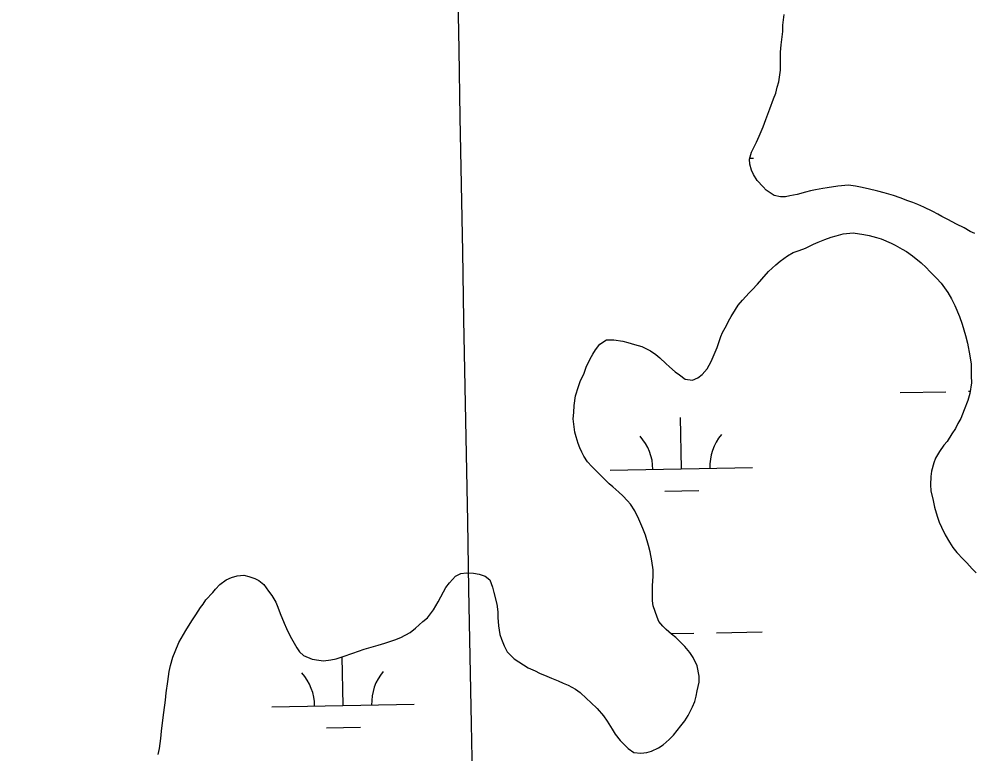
# Model space of a CAD drawing. Extents: x 3925854 to 3964121, y 224593 to 250589.
# Drawn here: x 3951066 to 3951736, y 231245 to 231761 of the extents above; entities that cross this region are included whole.
import ezdxf

# ---------------------------------------------------------------- set-up
doc = ezdxf.new("R2010")
doc.units = 0
for name, color, linetype in [('V-GRID-MAJR', 7, 'Continuous'), ('V-TOPO-SHOR', 7, 'Continuous'), ('V-WETL-SWMP', 7, 'Continuous')]:
    doc.layers.add(name, color=color, linetype=linetype)

msp = doc.modelspace()

# ---------------------------------------------------------------- linework, layer by layer
at = {"layer": 'V-GRID-MAJR'}
msp.add_spline([(3951399.639, 230414.747), (3951288.627, 236471.56), (3951177.558, 242531.458), (3951066.49, 248591.344), (3951066.433, 248594.438)], degree=3, dxfattribs=at)
at = {"layer": 'V-TOPO-SHOR'}
for points in [[(3951596.535, 231637.374), (3951591.078, 231641.042), (3951588.929, 231643.559), (3951584.635, 231648.011), (3951582.091, 231652.08), (3951580.717, 231655.183), (3951579.533, 231659.455), (3951579.322, 231662.757), (3951580.661, 231667.815), (3951584.129, 231674.827), (3951586.056, 231678.917), (3951588.941, 231685.536), (3951590.862, 231690.794), (3951593.552, 231698.189), (3951596.243, 231705.197), (3951597.779, 231709.285), (3951598.733, 231713.371), (3951599.882, 231717.262), (3951600.64, 231722.124), (3951601.014, 231725.237), (3951600.992, 231730.289), (3951601.166, 231734.955), (3951601.154, 231738.064), (3951601.52, 231743.118), (3951602.088, 231746.813), (3951602.645, 231752.451), (3951602.821, 231756.922), (3951603.564, 231764.505)], [(3951737.55, 231610.58), (3951734.241, 231612.12), (3951729.954, 231614.629), (3951724.695, 231617.131), (3951718.463, 231620.408), (3951714.371, 231622.53), (3951711.643, 231624.266), (3951707.943, 231626.194), (3951701.713, 231629.081), (3951697.428, 231631.006), (3951693.924, 231632.352), (3951690.42, 231633.697), (3951685.165, 231635.619), (3951680.491, 231637.347), (3951673.876, 231639.262), (3951669.401, 231640.409), (3951662.592, 231642.127), (3951657.341, 231643.272), (3951653.838, 231644.034), (3951648.784, 231644.595), (3951641.401, 231643.98), (3951633.825, 231642.78), (3951630.719, 231642.184), (3951625.668, 231641.386), (3951622.174, 231640.593), (3951618.68, 231639.801), (3951612.858, 231638.027), (3951607.613, 231637.032), (3951604.506, 231636.436), (3951601.008, 231636.419), (3951596.535, 231637.374)], [(3951513.458, 231525.708), (3951516.385, 231523.388), (3951520.483, 231519.519), (3951523.213, 231517.199), (3951527.116, 231513.525), (3951530.233, 231511.399), (3951534.135, 231508.501), (3951539.189, 231507.745), (3951543.07, 231509.316), (3951545.974, 231511.661), (3951549.651, 231515.759), (3951552.35, 231520.824), (3951553.89, 231524.134), (3951556.581, 231530.755), (3951559.075, 231538.345), (3951560.423, 231541.265), (3951563.122, 231546.135), (3951564.664, 231549.058), (3951566.399, 231552.367), (3951569.488, 231557.24), (3951571.419, 231560.359), (3951574.319, 231563.869), (3951579.154, 231568.944), (3951581.284, 231571.09), (3951584.958, 231575.186), (3951588.053, 231578.698), (3951592.693, 231583.966), (3951597.727, 231588.652), (3951600.826, 231591.386), (3951606.057, 231595.101), (3951609.933, 231597.255), (3951614.201, 231598.828), (3951618.664, 231600.403), (3951624.29, 231603.147), (3951627.587, 231604.716), (3951632.242, 231606.486), (3951636.707, 231608.061), (3951640.201, 231609.048), (3951645.053, 231610.428), (3951652.046, 231611.235), (3951659.63, 231610.102), (3951663.327, 231609.343), (3951668.58, 231607.809), (3951671.695, 231606.85), (3951678.703, 231603.967), (3951681.624, 231602.425), (3951686.496, 231599.723), (3951689.613, 231597.989), (3951693.707, 231595.091), (3951699.753, 231590.065), (3951703.459, 231586.778), (3951705.997, 231584.066), (3951710.681, 231579.423), (3951714.001, 231575.743), (3951718.692, 231569.351), (3951721.238, 231564.893), (3951723.591, 231560.043), (3951726.735, 231552.478), (3951728.701, 231547.045), (3951731.067, 231539.086), (3951732.451, 231533.651), (3951734.044, 231524.914), (3951734.847, 231518.891), (3951735.076, 231510.729), (3951735.097, 231505.872), (3951733.964, 231498.48), (3951732.625, 231493.424), (3951730.126, 231486.997), (3951727.628, 231480.769), (3951725.699, 231477.261), (3951723.964, 231473.757), (3951721.453, 231470.052), (3951718.172, 231464.791), (3951715.854, 231462.061), (3951712.764, 231457.578), (3951709.868, 231453.095), (3951708.717, 231449.593), (3951707.185, 231443.948), (3951706.62, 231440.059), (3951706.45, 231434.228), (3951706.663, 231429.954), (3951708.248, 231423.159), (3951709.239, 231418.692), (3951711.015, 231412.286), (3951712.395, 231408.018), (3951714.158, 231404.526), (3951716.708, 231399.095), (3951719.839, 231394.057), (3951722.188, 231390.18), (3951724.925, 231386.694), (3951729.414, 231382.049), (3951731.951, 231379.532), (3951735.662, 231375.275), (3951738.396, 231372.371)], [(3951414.1, 231312.084), (3951420.532, 231307.834), (3951423.844, 231305.907), (3951428.712, 231303.595), (3951431.829, 231302.053), (3951436.892, 231299.937), (3951440.199, 231298.591), (3951445.067, 231296.668), (3951448.572, 231295.128), (3951452.078, 231293.59), (3951457.142, 231290.891), (3951460.456, 231288.573), (3951464.751, 231284.317), (3951467.872, 231281.415), (3951472.359, 231277.352), (3951476.852, 231272.123), (3951479.396, 231268.248), (3951482.916, 231262.821), (3951485.069, 231259.333), (3951488.587, 231254.879), (3951490.93, 231252.362), (3951494.054, 231249.265), (3951498.147, 231246.367), (3951503.007, 231245.806), (3951507.282, 231246.408), (3951510.581, 231247.393), (3951515.428, 231249.747), (3951518.724, 231251.705), (3951522.984, 231255.416), (3951525.886, 231258.539), (3951531.106, 231264.974), (3951533.809, 231268.678), (3951536.32, 231272.381), (3951539.404, 231278.419), (3951540.942, 231282.119), (3951541.899, 231285.816), (3951542.659, 231289.705), (3951543.994, 231295.737), (3951543.974, 231300.011), (3951542.583, 231307.195), (3951539.642, 231313.013), (3951537.49, 231316.503), (3951533.973, 231320.763), (3951531.63, 231323.086), (3951527.532, 231327.149), (3951524.608, 231329.467), (3951520.706, 231332.754), (3951518.558, 231335.079), (3951515.629, 231338.37), (3951514.45, 231341.28), (3951511.695, 231349.431), (3951511.289, 231352.927), (3951511.263, 231359.145), (3951511.244, 231363.421), (3951511.605, 231370.03), (3951511.586, 231374.501), (3951510.782, 231380.911), (3951509.588, 231387.319), (3951508.402, 231391.784), (3951506.233, 231398.964), (3951504.464, 231403.621), (3951501.521, 231410.216), (3951498.774, 231416.034), (3951495.837, 231420.685), (3951493.691, 231423.009), (3951490.371, 231426.493), (3951487.639, 231429.006), (3951483.349, 231432.877), (3951480.811, 231435.003), (3951476.713, 231438.871), (3951474.372, 231441.194), (3951470.858, 231444.872), (3951468.517, 231447.192), (3951465.586, 231450.291), (3951463.043, 231454.36), (3951461.671, 231457.27), (3951460.104, 231460.179), (3951459.119, 231463.283), (3951457.544, 231467.941), (3951456.751, 231471.242), (3951455.948, 231476.874), (3951455.545, 231480.564), (3951455.914, 231485.035), (3951456.282, 231489.895), (3951457.224, 231496.703), (3951459.334, 231503.32), (3951460.485, 231506.822), (3951463.18, 231512.665), (3951464.718, 231516.753), (3951467.411, 231522.593), (3951469.342, 231525.907), (3951471.272, 231529.024), (3951474.169, 231532.924), (3951478.82, 231536.053), (3951484.067, 231536.075), (3951490.486, 231535.131), (3951493.793, 231534.175), (3951498.463, 231532.833), (3951503.716, 231531.302), (3951509.753, 231528.414), (3951513.458, 231525.708)], [(3951164.074, 231244.926), (3951165.028, 231249.206), (3951165.968, 231256.204), (3951166.335, 231261.26), (3951167.273, 231269.037), (3951168.026, 231274.482), (3951169.157, 231283.039), (3951169.716, 231288.288), (3951170.848, 231296.261), (3951171.79, 231303.263), (3951172.745, 231307.347), (3951174.467, 231313.185), (3951176.005, 231317.273), (3951178.698, 231323.503), (3951183.519, 231332.074), (3951187.767, 231338.896), (3951190.468, 231342.988), (3951193.751, 231348.057), (3951195.684, 231350.59), (3951197.616, 231353.515), (3951202.451, 231358.782), (3951204.384, 231361.123), (3951207.481, 231364.246), (3951211.935, 231367.568), (3951215.622, 231369.141), (3951219.503, 231370.323), (3951224.359, 231370.927), (3951227.861, 231369.97), (3951231.948, 231368.432), (3951234.871, 231367.085), (3951238.379, 231364.379), (3951241.511, 231359.728), (3951243.856, 231356.63), (3951246.79, 231351.782), (3951248.167, 231348.29), (3951249.741, 231343.828), (3951252.49, 231337.231), (3951254.255, 231333.352), (3951256.805, 231328.117), (3951258.568, 231324.82), (3951261.505, 231319.78), (3951263.266, 231317.066), (3951266.193, 231314.554), (3951272.228, 231311.858), (3951276.896, 231311.101), (3951280.201, 231310.728), (3951285.446, 231311.527), (3951289.137, 231312.127), (3951293.988, 231313.702), (3951300.78, 231316.063), (3951308.736, 231318.817), (3951318.634, 231321.777), (3951323.293, 231323.157), (3951330.279, 231325.519), (3951334.547, 231327.091), (3951341.14, 231330.618), (3951344.82, 231333.551), (3951350.046, 231338.237), (3951353.145, 231340.971), (3951357.397, 231346.431), (3951360.675, 231352.081), (3951364.534, 231359.093), (3951366.074, 231362.211), (3951368.587, 231365.524), (3951372.843, 231370.208), (3951376.527, 231371.973), (3951380.607, 231372.379), (3951385.467, 231372.207), (3951389.55, 231371.447), (3951393.636, 231370.104), (3951396.952, 231367.591), (3951398.918, 231362.352), (3951399.907, 231358.663), (3951401.883, 231350.51), (3951402.492, 231345.071), (3951402.508, 231341.184), (3951403.116, 231335.357), (3951404.114, 231329.141), (3951405.101, 231325.842), (3951407.065, 231321.185), (3951409.219, 231317.114), (3951414.1, 231312.084)]]:
    msp.add_lwpolyline(points, dxfattribs=at)
at = {"layer": 'V-WETL-SWMP'}
for p, q in [((3951579.554, 231663.631), (3951582.099, 231663.677)), ((3951640.2, 231609.047), (3951645.053, 231610.429)), ((3951645.053, 231610.429), (3951652.046, 231611.236)), ((3951652.046, 231611.236), (3951659.63, 231610.103)), ((3951624.29, 231603.148), (3951627.587, 231604.717)), ((3951627.587, 231604.717), (3951632.243, 231606.486)), ((3951632.243, 231606.486), (3951636.706, 231608.06)), ((3951636.706, 231608.06), (3951640.2, 231609.047)), ((3951659.63, 231610.103), (3951663.326, 231609.342)), ((3951663.326, 231609.342), (3951668.58, 231607.809)), ((3951668.58, 231607.809), (3951671.694, 231606.851)), ((3951671.694, 231606.851), (3951678.703, 231603.966)), ((3951678.703, 231603.966), (3951681.624, 231602.424)), ((3951606.056, 231595.101), (3951609.933, 231597.256)), ((3951609.933, 231597.256), (3951614.202, 231598.829)), ((3951614.202, 231598.829), (3951618.665, 231600.403)), ((3951618.665, 231600.403), (3951624.29, 231603.148)), ((3951681.624, 231602.424), (3951686.495, 231599.724)), ((3951686.495, 231599.724), (3951689.612, 231597.989)), ((3951689.612, 231597.989), (3951693.706, 231595.091)), ((3951597.727, 231588.652), (3951600.825, 231591.386)), ((3951600.825, 231591.386), (3951606.056, 231595.101)), ((3951693.706, 231595.091), (3951699.752, 231590.064)), ((3951588.053, 231578.698), (3951592.694, 231583.966)), ((3951592.694, 231583.966), (3951597.727, 231588.652)), ((3951699.752, 231590.064), (3951703.459, 231586.777)), ((3951703.459, 231586.777), (3951705.997, 231584.067)), ((3951705.997, 231584.067), (3951710.681, 231579.423)), ((3951584.958, 231575.187), (3951588.053, 231578.698)), ((3951710.681, 231579.423), (3951714.001, 231575.744)), ((3951579.155, 231568.943), (3951581.283, 231571.09)), ((3951581.283, 231571.09), (3951584.958, 231575.187)), ((3951714.001, 231575.744), (3951718.693, 231569.351)), ((3951571.418, 231560.358), (3951574.318, 231563.869)), ((3951574.318, 231563.869), (3951579.155, 231568.943)), ((3951718.693, 231569.351), (3951721.239, 231564.892)), ((3951721.239, 231564.892), (3951723.592, 231560.044)), ((3951566.4, 231552.368), (3951569.488, 231557.24)), ((3951569.488, 231557.24), (3951571.418, 231560.358)), ((3951723.592, 231560.044), (3951726.734, 231552.478)), ((3951564.665, 231549.057), (3951566.4, 231552.368)), ((3951726.734, 231552.478), (3951728.701, 231547.045)), ((3951560.423, 231541.265), (3951563.123, 231546.135)), ((3951563.123, 231546.135), (3951564.665, 231549.057)), ((3951728.701, 231547.045), (3951731.067, 231539.087)), ((3951556.582, 231530.754), (3951559.075, 231538.344)), ((3951559.075, 231538.344), (3951560.423, 231541.265)), ((3951731.067, 231539.087), (3951732.451, 231533.651)), ((3951471.272, 231529.024), (3951474.17, 231532.924)), ((3951474.17, 231532.924), (3951478.821, 231536.053)), ((3951478.821, 231536.053), (3951484.068, 231536.076)), ((3951484.068, 231536.076), (3951490.485, 231535.132)), ((3951490.485, 231535.132), (3951493.793, 231534.175)), ((3951493.793, 231534.175), (3951498.463, 231532.834)), ((3951498.463, 231532.834), (3951503.717, 231531.302)), ((3951503.717, 231531.302), (3951509.754, 231528.413)), ((3951553.889, 231524.134), (3951556.582, 231530.754)), ((3951732.451, 231533.651), (3951734.044, 231524.913)), ((3951467.412, 231522.594), (3951469.342, 231525.907)), ((3951469.342, 231525.907), (3951471.272, 231529.024)), ((3951509.754, 231528.413), (3951513.459, 231525.709)), ((3951513.459, 231525.709), (3951516.384, 231523.389)), ((3951516.384, 231523.389), (3951520.482, 231519.52)), ((3951552.349, 231520.824), (3951553.889, 231524.134)), ((3951734.044, 231524.913), (3951734.847, 231518.891)), ((3951463.18, 231512.664), (3951464.717, 231516.752)), ((3951464.717, 231516.752), (3951467.412, 231522.594)), ((3951520.482, 231519.52), (3951523.213, 231517.199)), ((3951523.213, 231517.199), (3951527.116, 231513.524)), ((3951549.65, 231515.759), (3951552.349, 231520.824)), ((3951734.847, 231518.891), (3951735.077, 231510.73)), ((3951460.484, 231506.822), (3951463.18, 231512.664)), ((3951527.116, 231513.524), (3951530.234, 231511.399)), ((3951530.234, 231511.399), (3951534.134, 231508.501)), ((3951543.07, 231509.317), (3951545.975, 231511.662)), ((3951545.975, 231511.662), (3951549.65, 231515.759)), ((3951735.077, 231510.73), (3951735.098, 231505.871)), ((3951457.224, 231496.702), (3951459.333, 231503.319)), ((3951459.333, 231503.319), (3951460.484, 231506.822)), ((3951534.134, 231508.501), (3951539.19, 231507.746)), ((3951539.19, 231507.746), (3951543.07, 231509.317)), ((3951735.098, 231505.871), (3951733.964, 231498.481)), ((3951456.282, 231489.896), (3951457.224, 231496.702)), ((3951685.109, 231499.022), (3951717.104, 231499.604)), ((3951733.964, 231498.481), (3951732.625, 231493.423)), ((3951733.101, 231499.895), (3951734.184, 231499.914)), ((3951455.914, 231485.036), (3951456.282, 231489.896)), ((3951732.625, 231493.423), (3951730.126, 231486.998)), ((3951455.545, 231480.565), (3951455.914, 231485.036)), ((3951730.126, 231486.998), (3951727.627, 231480.769)), ((3951455.949, 231476.874), (3951455.545, 231480.565)), ((3951456.751, 231471.241), (3951455.949, 231476.874)), ((3951531.465, 231445.478), (3951530.811, 231481.472)), ((3951725.699, 231477.262), (3951723.965, 231473.756)), ((3951727.627, 231480.769), (3951725.699, 231477.262)), ((3951457.543, 231467.941), (3951456.751, 231471.241)), ((3951721.454, 231470.053), (3951718.173, 231464.791)), ((3951723.965, 231473.756), (3951721.454, 231470.053)), ((3951459.118, 231463.283), (3951457.543, 231467.941)), ((3951460.103, 231460.178), (3951459.118, 231463.283)), ((3951718.173, 231464.791), (3951715.853, 231462.061)), ((3951461.67, 231457.27), (3951460.103, 231460.178)), ((3951463.043, 231454.36), (3951461.67, 231457.27)), ((3951712.763, 231457.577), (3951709.867, 231453.095)), ((3951715.853, 231462.061), (3951712.763, 231457.577)), ((3951465.587, 231450.29), (3951463.043, 231454.36)), ((3951468.516, 231447.193), (3951465.587, 231450.29)), ((3951708.716, 231449.592), (3951707.185, 231443.949)), ((3951709.867, 231453.095), (3951708.716, 231449.592)), ((3951470.858, 231444.871), (3951468.516, 231447.193)), ((3951474.372, 231441.194), (3951470.858, 231444.871)), ((3951481.473, 231444.569), (3951581.457, 231446.387)), ((3951707.185, 231443.949), (3951706.619, 231440.06)), ((3951476.714, 231438.872), (3951474.372, 231441.194)), ((3951480.812, 231435.003), (3951476.714, 231438.872)), ((3951706.619, 231440.06), (3951706.45, 231434.229)), ((3951483.348, 231432.876), (3951480.812, 231435.003)), ((3951487.64, 231429.007), (3951483.348, 231432.876)), ((3951519.748, 231429.831), (3951543.744, 231430.267)), ((3951706.45, 231434.229), (3951706.663, 231429.954)), ((3951706.663, 231429.954), (3951708.247, 231423.159)), ((3951490.372, 231426.493), (3951487.64, 231429.007)), ((3951493.691, 231423.009), (3951490.372, 231426.493)), ((3951495.838, 231420.686), (3951493.691, 231423.009)), ((3951708.247, 231423.159), (3951709.238, 231418.693)), ((3951498.774, 231416.034), (3951495.838, 231420.686)), ((3951501.52, 231410.216), (3951498.774, 231416.034)), ((3951709.238, 231418.693), (3951711.015, 231412.287)), ((3951504.463, 231403.621), (3951501.52, 231410.216)), ((3951711.015, 231412.287), (3951712.394, 231408.018)), ((3951506.233, 231398.964), (3951504.463, 231403.621)), ((3951712.394, 231408.018), (3951714.158, 231404.527)), ((3951714.158, 231404.527), (3951716.708, 231399.096)), ((3951508.401, 231391.783), (3951506.233, 231398.964)), ((3951716.708, 231399.096), (3951719.839, 231394.057)), ((3951509.587, 231387.318), (3951508.401, 231391.783)), ((3951719.839, 231394.057), (3951722.188, 231390.18)), ((3951722.188, 231390.18), (3951724.924, 231386.694)), ((3951510.781, 231380.91), (3951509.587, 231387.318)), ((3951724.924, 231386.694), (3951729.414, 231382.049)), ((3951511.586, 231374.5), (3951510.781, 231380.91)), ((3951729.414, 231382.049), (3951731.951, 231379.533)), ((3951731.951, 231379.533), (3951735.662, 231375.274)), ((3951211.935, 231367.569), (3951215.621, 231369.14)), ((3951215.621, 231369.14), (3951219.503, 231370.323)), ((3951219.503, 231370.323), (3951224.359, 231370.927)), ((3951224.359, 231370.927), (3951227.861, 231369.97)), ((3951227.861, 231369.97), (3951231.949, 231368.433)), ((3951368.586, 231365.525), (3951372.842, 231370.208)), ((3951372.842, 231370.208), (3951376.527, 231371.973)), ((3951376.527, 231371.973), (3951380.606, 231372.379)), ((3951380.606, 231372.379), (3951385.466, 231372.206)), ((3951385.466, 231372.206), (3951389.55, 231371.446)), ((3951389.55, 231371.446), (3951393.637, 231370.103)), ((3951393.637, 231370.103), (3951396.952, 231367.591)), ((3951511.245, 231363.421), (3951511.605, 231370.03)), ((3951511.605, 231370.03), (3951511.586, 231374.5)), ((3951735.662, 231375.274), (3951738.396, 231372.371)), ((3951204.384, 231361.123), (3951207.48, 231364.246)), ((3951207.48, 231364.246), (3951211.935, 231367.569)), ((3951231.949, 231368.433), (3951234.87, 231367.085)), ((3951234.87, 231367.085), (3951238.38, 231364.379)), ((3951238.38, 231364.379), (3951241.51, 231359.729)), ((3951366.074, 231362.21), (3951368.586, 231365.525)), ((3951396.952, 231367.591), (3951398.918, 231362.352)), ((3951511.263, 231359.145), (3951511.245, 231363.421)), ((3951197.615, 231353.514), (3951202.451, 231358.783)), ((3951202.451, 231358.783), (3951204.384, 231361.123)), ((3951241.51, 231359.729), (3951243.855, 231356.629)), ((3951243.855, 231356.629), (3951246.791, 231351.783)), ((3951360.676, 231352.081), (3951364.533, 231359.094)), ((3951364.533, 231359.094), (3951366.074, 231362.21)), ((3951398.918, 231362.352), (3951399.906, 231358.664)), ((3951399.906, 231358.664), (3951401.884, 231350.51)), ((3951511.29, 231352.926), (3951511.263, 231359.145)), ((3951193.751, 231348.056), (3951195.684, 231350.591)), ((3951195.684, 231350.591), (3951197.615, 231353.514)), ((3951246.791, 231351.783), (3951248.167, 231348.291)), ((3951357.397, 231346.431), (3951360.676, 231352.081)), ((3951401.884, 231350.51), (3951402.491, 231345.071)), ((3951511.694, 231349.43), (3951511.29, 231352.926)), ((3951514.45, 231341.279), (3951511.694, 231349.43)), ((3951187.766, 231338.896), (3951190.469, 231342.989)), ((3951190.469, 231342.989), (3951193.751, 231348.056)), ((3951248.167, 231348.291), (3951249.741, 231343.828)), ((3951249.741, 231343.828), (3951252.49, 231337.232)), ((3951353.145, 231340.971), (3951357.397, 231346.431)), ((3951402.491, 231345.071), (3951402.508, 231341.184)), ((3951183.52, 231332.075), (3951187.766, 231338.896)), ((3951252.49, 231337.232), (3951254.256, 231333.353)), ((3951344.82, 231333.55), (3951350.047, 231338.237)), ((3951350.047, 231338.237), (3951353.145, 231340.971)), ((3951402.508, 231341.184), (3951403.116, 231335.357)), ((3951515.629, 231338.369), (3951514.45, 231341.279)), ((3951518.558, 231335.078), (3951515.629, 231338.369)), ((3951178.699, 231323.503), (3951183.52, 231332.075)), ((3951254.256, 231333.353), (3951256.805, 231328.117)), ((3951334.548, 231327.092), (3951341.14, 231330.619)), ((3951341.14, 231330.619), (3951344.82, 231333.55)), ((3951403.116, 231335.357), (3951404.114, 231329.142)), ((3951404.114, 231329.142), (3951405.1, 231325.842)), ((3951520.706, 231332.755), (3951518.558, 231335.078)), ((3951524.607, 231329.468), (3951520.706, 231332.755)), ((3951524.103, 231329.893), (3951540.155, 231330.185)), ((3951527.532, 231327.149), (3951524.607, 231329.468)), ((3951556.152, 231330.476), (3951588.147, 231331.057)), ((3951176.005, 231317.273), (3951178.699, 231323.503)), ((3951256.805, 231328.117), (3951258.569, 231324.82)), ((3951258.569, 231324.82), (3951261.506, 231319.78)), ((3951318.634, 231321.776), (3951323.293, 231323.157)), ((3951323.293, 231323.157), (3951330.279, 231325.519)), ((3951330.279, 231325.519), (3951334.548, 231327.092)), ((3951405.1, 231325.842), (3951407.064, 231321.186)), ((3951531.631, 231323.085), (3951527.532, 231327.149)), ((3951533.973, 231320.763), (3951531.631, 231323.085)), ((3951174.468, 231313.185), (3951176.005, 231317.273)), ((3951261.506, 231319.78), (3951263.266, 231317.067)), ((3951263.266, 231317.067), (3951266.193, 231314.553)), ((3951293.988, 231313.701), (3951300.779, 231316.063)), ((3951300.779, 231316.063), (3951308.736, 231318.818)), ((3951308.736, 231318.818), (3951318.634, 231321.776)), ((3951407.064, 231321.186), (3951409.219, 231317.114)), ((3951409.219, 231317.114), (3951414.1, 231312.083)), ((3951537.49, 231316.503), (3951533.973, 231320.763)), ((3951539.643, 231313.014), (3951537.49, 231316.503)), ((3951172.744, 231307.347), (3951174.468, 231313.185)), ((3951266.193, 231314.553), (3951272.229, 231311.858)), ((3951272.229, 231311.858), (3951276.896, 231311.101)), ((3951276.896, 231311.101), (3951280.202, 231310.727)), ((3951280.202, 231310.727), (3951285.446, 231311.527)), ((3951285.446, 231311.527), (3951289.136, 231312.126)), ((3951289.136, 231312.126), (3951293.988, 231313.701)), ((3951293.976, 231279.271), (3951293.353, 231313.495)), ((3951414.1, 231312.083), (3951420.532, 231307.835)), ((3951542.583, 231307.196), (3951539.643, 231313.014)), ((3951170.848, 231296.261), (3951171.79, 231303.262)), ((3951171.79, 231303.262), (3951172.744, 231307.347)), ((3951420.532, 231307.835), (3951423.844, 231305.906)), ((3951423.844, 231305.906), (3951428.712, 231303.595)), ((3951428.712, 231303.595), (3951431.829, 231302.053)), ((3951543.974, 231300.011), (3951542.583, 231307.196)), ((3951169.716, 231288.288), (3951170.848, 231296.261)), ((3951431.829, 231302.053), (3951436.891, 231299.937)), ((3951436.891, 231299.937), (3951440.2, 231298.591)), ((3951440.2, 231298.591), (3951445.067, 231296.669)), ((3951445.067, 231296.669), (3951448.572, 231295.129)), ((3951542.659, 231289.705), (3951543.993, 231295.736)), ((3951543.993, 231295.736), (3951543.974, 231300.011)), ((3951448.572, 231295.129), (3951452.077, 231293.59)), ((3951452.077, 231293.59), (3951457.142, 231290.891)), ((3951457.142, 231290.891), (3951460.456, 231288.573)), ((3951541.898, 231285.815), (3951542.659, 231289.705)), ((3951168.027, 231274.482), (3951169.156, 231283.038)), ((3951169.156, 231283.038), (3951169.716, 231288.288)), ((3951460.456, 231288.573), (3951464.75, 231284.316)), ((3951464.75, 231284.316), (3951467.872, 231281.414)), ((3951539.404, 231278.419), (3951540.942, 231282.119)), ((3951540.942, 231282.119), (3951541.898, 231285.815)), ((3951243.984, 231278.362), (3951343.967, 231280.18)), ((3951467.872, 231281.414), (3951472.359, 231277.352)), ((3951472.359, 231277.352), (3951476.852, 231272.124)), ((3951536.32, 231272.381), (3951539.404, 231278.419)), ((3951166.335, 231261.26), (3951167.273, 231269.037)), ((3951167.273, 231269.037), (3951168.027, 231274.482)), ((3951476.852, 231272.124), (3951479.395, 231268.248)), ((3951531.105, 231264.974), (3951533.81, 231268.678)), ((3951533.81, 231268.678), (3951536.32, 231272.381)), ((3951282.258, 231263.624), (3951306.254, 231264.06)), ((3951479.395, 231268.248), (3951482.916, 231262.822)), ((3951482.916, 231262.822), (3951485.069, 231259.333)), ((3951525.885, 231258.538), (3951531.105, 231264.974)), ((3951165.027, 231249.205), (3951165.968, 231256.205)), ((3951165.968, 231256.205), (3951166.335, 231261.26)), ((3951485.069, 231259.333), (3951488.587, 231254.878)), ((3951518.724, 231251.705), (3951522.984, 231255.416)), ((3951522.984, 231255.416), (3951525.885, 231258.538)), ((3951164.074, 231244.925), (3951165.027, 231249.205)), ((3951488.587, 231254.878), (3951490.93, 231252.362)), ((3951490.93, 231252.362), (3951494.053, 231249.266)), ((3951494.053, 231249.266), (3951498.147, 231246.368)), ((3951510.58, 231247.394), (3951515.429, 231249.747)), ((3951515.429, 231249.747), (3951518.724, 231251.705)), ((3951498.147, 231246.368), (3951503.008, 231245.806)), ((3951503.008, 231245.806), (3951507.281, 231246.408)), ((3951507.281, 231246.408), (3951510.58, 231247.394))]:
    msp.add_line(p, q, dxfattribs=at)
for points in [[(3951602.087, 231746.813), (3951602.645, 231752.451), (3951602.82, 231756.922), (3951603.565, 231764.505)], [(3951737.551, 231610.579), (3951734.24, 231612.12), (3951729.954, 231614.628), (3951724.696, 231617.132), (3951718.463, 231620.408), (3951714.372, 231622.529), (3951711.644, 231624.266), (3951707.943, 231626.193), (3951701.712, 231629.082), (3951697.428, 231631.007), (3951693.924, 231632.352), (3951690.42, 231633.697), (3951685.164, 231635.618), (3951680.492, 231637.347), (3951673.876, 231639.262), (3951669.401, 231640.408), (3951662.592, 231642.128), (3951657.34, 231643.271), (3951653.838, 231644.034), (3951648.783, 231644.595), (3951641.4, 231643.98), (3951633.826, 231642.781), (3951630.719, 231642.185), (3951625.669, 231641.385), (3951622.175, 231640.593), (3951618.68, 231639.8), (3951612.857, 231638.026), (3951607.614, 231637.032), (3951604.507, 231636.435), (3951601.009, 231636.42), (3951596.535, 231637.373), (3951591.077, 231641.042), (3951588.929, 231643.559), (3951584.634, 231648.01), (3951582.09, 231652.08), (3951580.716, 231655.184), (3951579.532, 231659.455), (3951579.323, 231662.757), (3951580.661, 231667.816), (3951584.129, 231674.828), (3951586.055, 231678.917), (3951588.942, 231685.537), (3951590.862, 231690.793), (3951593.551, 231698.19), (3951596.242, 231705.198), (3951597.779, 231709.286), (3951598.733, 231713.371), (3951599.882, 231717.263), (3951600.639, 231722.125), (3951601.014, 231725.236), (3951600.992, 231730.289), (3951601.166, 231734.954), (3951601.153, 231738.063), (3951601.52, 231743.118), (3951602.087, 231746.813)]]:
    msp.add_lwpolyline(points, dxfattribs=at)
for centre, start, end in [((3951476.223, 231444.948), 0.269879, 41.813537), ((3951586.69, 231446.957), 140.269876, 181.813534), ((3951238.733, 231278.741), 0.269879, 41.813537), ((3951349.201, 231280.75), 140.269876, 181.813534)]:
    msp.add_arc(centre, 35.246, start, end, dxfattribs=at)

doc.saveas('drawing.dxf')
